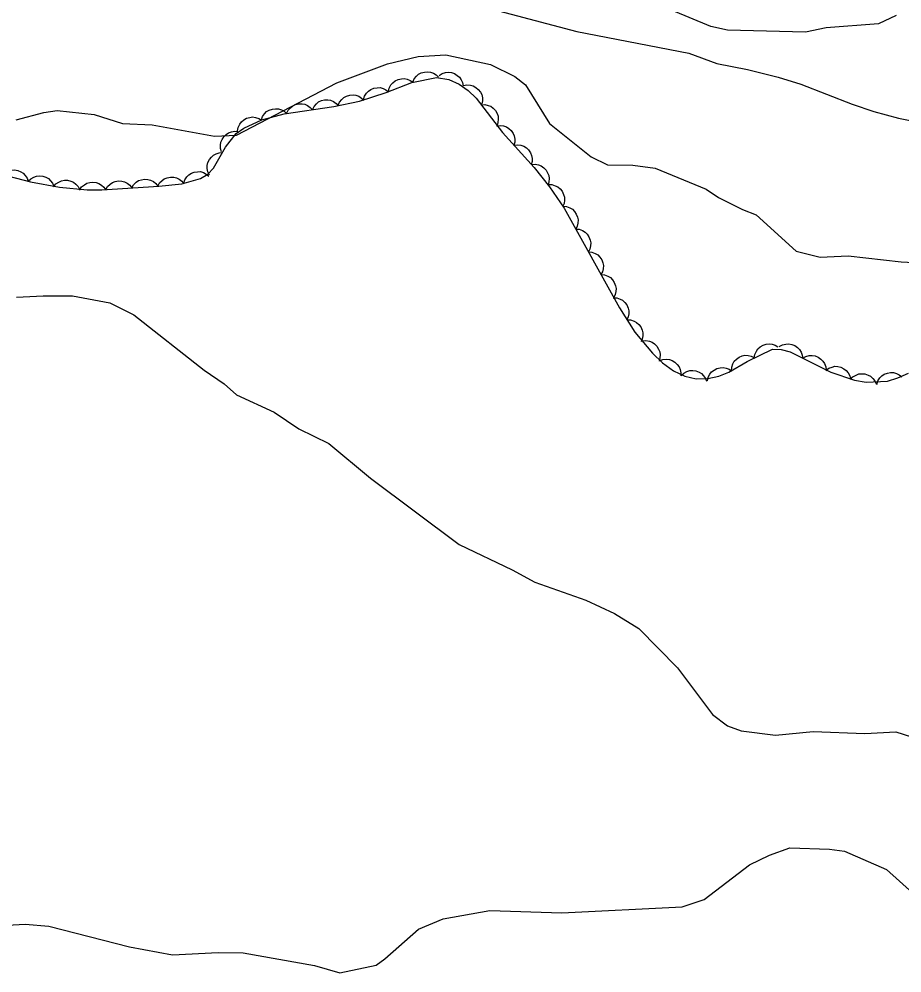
# Model space of a CAD drawing. Extents: x 336540 to 340074, y 5572036 to 5573747.
# Drawn here: x 337887.4 to 337988.9, y 5573258.4 to 5573368 of the extents above; entities that cross this region are included whole.
import ezdxf

# ---------------------------------------------------------------- set-up
doc = ezdxf.new("R2010")
doc.units = 0
for name, color, linetype in [('Niveau 2', 7, 'Continuous'), ('Niveau 4', 7, 'Continuous'), ('Niveau 44', 7, 'Continuous')]:
    doc.layers.add(name, color=color, linetype=linetype)

msp = doc.modelspace()

# ---------------------------------------------------------------- linework, layer by layer
at = {"layer": 'Niveau 2'}
for points in [[(337988.19, 5573368.43), (337986.18, 5573367.47), (337980.14, 5573367), (337977.77, 5573366.53), (337968.79, 5573366.75), (337966.9, 5573367.16), (337960.34, 5573369.88)], [(337887.05, 5573356.43), (337890.22, 5573357.28), (337891.73, 5573357.52), (337895.99, 5573357.06), (337899.27, 5573356.04), (337902.65, 5573355.88), (337909.84, 5573354.56), (337912.36, 5573354.68), (337923.91, 5573360.71), (337929.72, 5573362.87), (337933.23, 5573363.74), (337936.44, 5573363.9), (337941.57, 5573362.81), (337944.36, 5573361.41), (337945.58, 5573360.48), (337948.35, 5573356.04), (337953.13, 5573352.19), (337955.02, 5573351.28), (337957.91, 5573351.25), (337960.48, 5573350.89), (337966.34, 5573348.47), (337967.75, 5573347.52), (337970.53, 5573346.13), (337972.1, 5573345.53), (337976.69, 5573341.36), (337979.44, 5573340.66), (337982.66, 5573340.82), (337988.77, 5573340.12), (337992.35, 5573339.95)], [(337887.08, 5573336.06), (337890.12, 5573336.22), (337893.51, 5573336.23), (337897.79, 5573335.43), (337900.56, 5573334.05), (337908.66, 5573327.68), (337910.95, 5573326.09), (337912.37, 5573324.83), (337916.7, 5573322.84), (337919.51, 5573320.95), (337922.99, 5573319.26), (337927.76, 5573315.25), (337937.96, 5573307.64), (337944.04, 5573304.74), (337946.65, 5573303.33), (337952.5, 5573301.26), (337955.81, 5573299.72), (337958.61, 5573298), (337963.07, 5573293.48), (337967.06, 5573288.1), (337968.82, 5573286.82), (337970.38, 5573286.22), (337974.31, 5573285.75), (337978.67, 5573286.14), (337984.6, 5573285.94), (337988.17, 5573286.13), (337990.91, 5573285.25)], [(337882.51, 5573263.72), (337888.06, 5573264), (337890.78, 5573263.8), (337900.05, 5573261.41), (337905.01, 5573260.48), (337910.24, 5573260.75), (337913.13, 5573260.72), (337921.32, 5573259.26), (337924.24, 5573258.41), (337928.42, 5573259.29), (337929.41, 5573260.03), (337933.29, 5573263.44), (337936.11, 5573264.61), (337941.48, 5573265.57), (337949.77, 5573265.31), (337963.61, 5573266.02), (337966.12, 5573266.83), (337971.34, 5573270.84), (337973.64, 5573271.96), (337975.96, 5573272.77), (337980.54, 5573272.65), (337982.26, 5573272.41), (337987.1, 5573270.28), (337990.47, 5573267.25)]]:
    msp.add_lwpolyline(points, dxfattribs=at)
at = {"layer": 'Niveau 4'}
for points in [[(337887.49, 5573369.73), (337888.28, 5573369.97), (337889.33, 5573370.62), (337890.21, 5573370.96), (337894.27, 5573370.87), (337899.7, 5573370.87), (337908.25, 5573371.03), (337917.59, 5573371.36), (337920.45, 5573371.34), (337923.06, 5573371.22), (337931.65, 5573370.58), (337938.14, 5573369.81), (337941.19, 5573369.32), (337951.49, 5573366.6), (337964.34, 5573364.11), (337967.59, 5573362.91)], [(337967.59, 5573362.91), (337971.12, 5573362.22), (337974.62, 5573361.36), (337977.24, 5573360.56), (337983.13, 5573358.24), (337985.64, 5573357.39), (337988.45, 5573356.65), (337991.52, 5573356.03), (337998.28, 5573354.86), (338005, 5573353.93), (338008.69, 5573353.63), (338012.56, 5573353.49), (338016.21, 5573353.52), (338019.87, 5573353.63), (338038.31, 5573354.51), (338049.08, 5573354.74), (338052.4, 5573354.63), (338055.88, 5573354.4), (338065.1, 5573353.36), (338067.39, 5573352.86), (338078.16, 5573349.95)]]:
    msp.add_lwpolyline(points, dxfattribs=at)
at = {"layer": 'Niveau 44'}
for points in [[(337932.63, 5573360.76), (337932.79, 5573361.14), (337933.05, 5573361.46), (337933.29, 5573361.68), (337933.6, 5573361.84), (337933.96, 5573361.94), (337934.34, 5573361.95), (337934.67, 5573361.93), (337934.99, 5573361.8), (337935.31, 5573361.6), (337935.57, 5573361.35)], [(337935.65, 5573361.56), (337936, 5573361.78), (337936.39, 5573361.89), (337936.72, 5573361.94), (337937.07, 5573361.88), (337937.42, 5573361.77), (337937.74, 5573361.56), (337937.99, 5573361.35), (337938.19, 5573361.06), (337938.34, 5573360.72), (337938.4, 5573360.36)], [(337885.29, 5573350.19), (337888.69, 5573349.33), (337892.03, 5573348.69), (337895.21, 5573348.39), (337896.86, 5573348.4), (337903.43, 5573348.84), (337906.09, 5573349.09), (337908.21, 5573349.71), (337909.05, 5573350.22), (337909.71, 5573350.89), (337911.1, 5573353.32), (337912.33, 5573354.88), (337913.21, 5573355.5), (337915.29, 5573356.45), (337917.85, 5573357.12), (337923.55, 5573357.99), (337926.49, 5573358.6), (337929.56, 5573359.59), (337932.53, 5573360.74), (337935.36, 5573361.31), (337936.75, 5573361.08), (337937.95, 5573360.56), (337939, 5573359.82), (337939.91, 5573358.92), (337942.94, 5573354.98), (337946.56, 5573350.95), (337948.36, 5573348.75), (337950.03, 5573346.28), (337956.37, 5573334.86), (337958.14, 5573332.06), (337960.19, 5573329.62), (337961.33, 5573328.53), (337962.6, 5573327.62), (337963.9, 5573326.97), (337965.21, 5573326.67), (337966.53, 5573326.71), (337967.79, 5573326.97), (337968.97, 5573327.45), (337971.07, 5573328.69), (337973.98, 5573330.08), (337974.98, 5573330.05), (337976.01, 5573329.77), (337980.67, 5573327.46), (337983.42, 5573326.54), (337984.74, 5573326.31), (337987.19, 5573326.42), (337988.4, 5573326.78), (337989.62, 5573327.35)], [(337929.82, 5573359.69), (337929.92, 5573360.1), (337930.12, 5573360.45), (337930.32, 5573360.71), (337930.6, 5573360.92), (337930.94, 5573361.08), (337931.31, 5573361.16), (337931.64, 5573361.19), (337931.98, 5573361.12), (337932.32, 5573360.98), (337932.62, 5573360.78)], [(337938.44, 5573360.38), (337938.85, 5573360.46), (337939.25, 5573360.42), (337939.57, 5573360.34), (337939.88, 5573360.17), (337940.16, 5573359.93), (337940.39, 5573359.62), (337940.55, 5573359.34), (337940.62, 5573358.99), (337940.64, 5573358.62), (337940.57, 5573358.27)], [(337926.97, 5573358.76), (337927.09, 5573359.16), (337927.31, 5573359.5), (337927.53, 5573359.75), (337927.82, 5573359.94), (337928.16, 5573360.08), (337928.54, 5573360.14), (337928.87, 5573360.15), (337929.21, 5573360.05), (337929.54, 5573359.9), (337929.83, 5573359.68)], [(337918.12, 5573357.16), (337918.3, 5573357.54), (337918.58, 5573357.84), (337918.83, 5573358.05), (337919.15, 5573358.19), (337919.51, 5573358.28), (337919.89, 5573358.27), (337920.22, 5573358.23), (337920.54, 5573358.09), (337920.84, 5573357.88), (337921.09, 5573357.61)], [(337921.09, 5573357.61), (337921.27, 5573357.99), (337921.54, 5573358.29), (337921.79, 5573358.51), (337922.12, 5573358.65), (337922.48, 5573358.73), (337922.86, 5573358.73), (337923.18, 5573358.69), (337923.5, 5573358.54), (337923.81, 5573358.33), (337924.05, 5573358.07)], [(337924.05, 5573358.09), (337924.21, 5573358.48), (337924.47, 5573358.79), (337924.71, 5573359.02), (337925.02, 5573359.18), (337925.38, 5573359.28), (337925.76, 5573359.3), (337926.08, 5573359.28), (337926.41, 5573359.15), (337926.73, 5573358.95), (337926.99, 5573358.7)], [(337915.22, 5573356.43), (337915.35, 5573356.82), (337915.59, 5573357.15), (337915.82, 5573357.39), (337916.13, 5573357.56), (337916.48, 5573357.69), (337916.86, 5573357.72), (337917.19, 5573357.72), (337917.52, 5573357.6), (337917.85, 5573357.43), (337918.12, 5573357.19)], [(337940.48, 5573358.18), (337940.89, 5573358.21), (337941.29, 5573358.11), (337941.6, 5573358), (337941.88, 5573357.78), (337942.13, 5573357.51), (337942.31, 5573357.17), (337942.43, 5573356.87), (337942.45, 5573356.52), (337942.42, 5573356.15), (337942.31, 5573355.81)], [(337912.49, 5573355.17), (337912.56, 5573355.58), (337912.74, 5573355.95), (337912.93, 5573356.22), (337913.2, 5573356.44), (337913.52, 5573356.63), (337913.89, 5573356.73), (337914.21, 5573356.78), (337914.56, 5573356.72), (337914.91, 5573356.61), (337915.22, 5573356.42)], [(337910.65, 5573352.75), (337910.52, 5573353.15), (337910.52, 5573353.55), (337910.56, 5573353.88), (337910.7, 5573354.2), (337910.9, 5573354.51), (337911.18, 5573354.77), (337911.45, 5573354.96), (337911.78, 5573355.07), (337912.15, 5573355.13), (337912.51, 5573355.1)], [(337942.24, 5573355.75), (337942.66, 5573355.81), (337943.06, 5573355.75), (337943.38, 5573355.65), (337943.67, 5573355.46), (337943.94, 5573355.21), (337944.15, 5573354.88), (337944.29, 5573354.59), (337944.34, 5573354.24), (337944.34, 5573353.87), (337944.25, 5573353.52)], [(337944.25, 5573353.52), (337944.66, 5573353.58), (337945.06, 5573353.52), (337945.38, 5573353.42), (337945.68, 5573353.23), (337945.94, 5573352.98), (337946.15, 5573352.65), (337946.29, 5573352.36), (337946.35, 5573352.01), (337946.34, 5573351.64), (337946.25, 5573351.29)], [(337909.25, 5573350.08), (337909.07, 5573350.46), (337909, 5573350.86), (337908.99, 5573351.19), (337909.08, 5573351.53), (337909.24, 5573351.87), (337909.48, 5573352.16), (337909.71, 5573352.39), (337910.03, 5573352.55), (337910.38, 5573352.66), (337910.74, 5573352.69)], [(337885.5, 5573350.14), (337885.81, 5573350.42), (337886.18, 5573350.59), (337886.49, 5573350.68), (337886.84, 5573350.69), (337887.21, 5573350.63), (337887.56, 5573350.47), (337887.84, 5573350.31), (337888.08, 5573350.05), (337888.28, 5573349.74), (337888.4, 5573349.4)], [(337946.27, 5573351.3), (337946.69, 5573351.34), (337947.08, 5573351.26), (337947.4, 5573351.15), (337947.68, 5573350.94), (337947.94, 5573350.68), (337948.13, 5573350.35), (337948.26, 5573350.05), (337948.3, 5573349.7), (337948.27, 5573349.33), (337948.17, 5573348.98)], [(337888.4, 5573349.39), (337888.7, 5573349.68), (337889.05, 5573349.87), (337889.36, 5573349.99), (337889.71, 5573350.01), (337890.08, 5573349.98), (337890.44, 5573349.84), (337890.73, 5573349.7), (337890.98, 5573349.45), (337891.2, 5573349.15), (337891.35, 5573348.82)], [(337891.34, 5573348.76), (337891.6, 5573349.08), (337891.94, 5573349.3), (337892.24, 5573349.45), (337892.59, 5573349.51), (337892.95, 5573349.5), (337893.33, 5573349.4), (337893.63, 5573349.29), (337893.9, 5573349.07), (337894.15, 5573348.79), (337894.32, 5573348.47)], [(337900.31, 5573348.63), (337900.52, 5573348.99), (337900.82, 5573349.27), (337901.09, 5573349.46), (337901.42, 5573349.57), (337901.79, 5573349.63), (337902.17, 5573349.59), (337902.49, 5573349.52), (337902.8, 5573349.35), (337903.08, 5573349.12), (337903.31, 5573348.83)], [(337903.31, 5573348.83), (337903.51, 5573349.19), (337903.8, 5573349.48), (337904.06, 5573349.68), (337904.39, 5573349.8), (337904.76, 5573349.86), (337905.14, 5573349.84), (337905.46, 5573349.78), (337905.77, 5573349.61), (337906.06, 5573349.39), (337906.29, 5573349.11)], [(337906.29, 5573349.15), (337906.41, 5573349.55), (337906.64, 5573349.88), (337906.87, 5573350.12), (337907.17, 5573350.31), (337907.51, 5573350.44), (337907.89, 5573350.48), (337908.22, 5573350.49), (337908.56, 5573350.38), (337908.89, 5573350.22), (337909.17, 5573349.99)], [(337894.32, 5573348.38), (337894.55, 5573348.73), (337894.87, 5573348.99), (337895.15, 5573349.16), (337895.49, 5573349.26), (337895.85, 5573349.29), (337896.23, 5573349.23), (337896.55, 5573349.14), (337896.84, 5573348.95), (337897.12, 5573348.7), (337897.32, 5573348.4)], [(337897.32, 5573348.43), (337897.53, 5573348.79), (337897.83, 5573349.07), (337898.1, 5573349.26), (337898.43, 5573349.37), (337898.8, 5573349.43), (337899.18, 5573349.39), (337899.5, 5573349.32), (337899.8, 5573349.15), (337900.09, 5573348.92), (337900.31, 5573348.63)], [(337948.19, 5573349), (337948.61, 5573349), (337949, 5573348.88), (337949.3, 5573348.74), (337949.56, 5573348.51), (337949.8, 5573348.23), (337949.96, 5573347.88), (337950.06, 5573347.57), (337950.06, 5573347.21), (337950.01, 5573346.85), (337949.87, 5573346.51)], [(337949.89, 5573346.53), (337950.31, 5573346.49), (337950.69, 5573346.34), (337950.97, 5573346.18), (337951.22, 5573345.92), (337951.42, 5573345.62), (337951.55, 5573345.25), (337951.63, 5573344.94), (337951.6, 5573344.59), (337951.51, 5573344.23), (337951.35, 5573343.9)], [(337951.35, 5573343.9), (337951.77, 5573343.87), (337952.14, 5573343.72), (337952.43, 5573343.55), (337952.67, 5573343.3), (337952.88, 5573342.99), (337953.01, 5573342.63), (337953.08, 5573342.31), (337953.06, 5573341.96), (337952.97, 5573341.6), (337952.81, 5573341.28)], [(337952.81, 5573341.28), (337953.22, 5573341.24), (337953.6, 5573341.09), (337953.89, 5573340.93), (337954.13, 5573340.68), (337954.34, 5573340.37), (337954.46, 5573340.01), (337954.54, 5573339.69), (337954.51, 5573339.34), (337954.42, 5573338.98), (337954.26, 5573338.66)], [(337954.26, 5573338.66), (337954.68, 5573338.62), (337955.05, 5573338.47), (337955.34, 5573338.31), (337955.59, 5573338.05), (337955.79, 5573337.75), (337955.92, 5573337.38), (337956, 5573337.07), (337955.97, 5573336.72), (337955.88, 5573336.36), (337955.72, 5573336.04)], [(337955.65, 5573336), (337956.07, 5573335.98), (337956.45, 5573335.85), (337956.75, 5573335.71), (337957.01, 5573335.47), (337957.23, 5573335.17), (337957.38, 5573334.82), (337957.47, 5573334.51), (337957.47, 5573334.15), (337957.4, 5573333.79), (337957.25, 5573333.46)], [(337957.25, 5573333.46), (337957.67, 5573333.45), (337958.06, 5573333.32), (337958.35, 5573333.17), (337958.61, 5573332.93), (337958.84, 5573332.64), (337958.98, 5573332.28), (337959.08, 5573331.97), (337959.07, 5573331.62), (337959, 5573331.25), (337958.86, 5573330.92)], [(337959, 5573331.03), (337959.42, 5573331.07), (337959.82, 5573331), (337960.13, 5573330.89), (337960.42, 5573330.69), (337960.68, 5573330.43), (337960.87, 5573330.1), (337961.01, 5573329.8), (337961.05, 5573329.45), (337961.03, 5573329.08), (337960.93, 5573328.73)], [(337971.88, 5573329.08), (337971.94, 5573329.49), (337972.12, 5573329.86), (337972.3, 5573330.13), (337972.57, 5573330.36), (337972.89, 5573330.55), (337973.25, 5573330.66), (337973.58, 5573330.71), (337973.92, 5573330.66), (337974.28, 5573330.55), (337974.59, 5573330.37)], [(337974.76, 5573330.39), (337975.13, 5573330.59), (337975.52, 5573330.68), (337975.85, 5573330.71), (337976.2, 5573330.64), (337976.54, 5573330.51), (337976.85, 5573330.28), (337977.09, 5573330.06), (337977.27, 5573329.76), (337977.4, 5573329.41), (337977.45, 5573329.06)], [(337960.99, 5573328.78), (337961.38, 5573328.92), (337961.79, 5573328.94), (337962.12, 5573328.92), (337962.44, 5573328.79), (337962.76, 5573328.61), (337963.03, 5573328.33), (337963.24, 5573328.08), (337963.36, 5573327.75), (337963.44, 5573327.39), (337963.43, 5573327.03)], [(337969.26, 5573327.62), (337969.29, 5573328.04), (337969.43, 5573328.42), (337969.58, 5573328.71), (337969.83, 5573328.96), (337970.13, 5573329.18), (337970.49, 5573329.31), (337970.81, 5573329.4), (337971.16, 5573329.38), (337971.52, 5573329.3), (337971.84, 5573329.15)], [(337977.45, 5573329.06), (337977.81, 5573329.26), (337978.21, 5573329.35), (337978.54, 5573329.38), (337978.88, 5573329.31), (337979.23, 5573329.18), (337979.54, 5573328.95), (337979.78, 5573328.73), (337979.96, 5573328.43), (337980.09, 5573328.08), (337980.14, 5573327.72)], [(337963.47, 5573327.07), (337963.78, 5573327.35), (337964.14, 5573327.53), (337964.46, 5573327.64), (337964.81, 5573327.65), (337965.18, 5573327.6), (337965.53, 5573327.45), (337965.82, 5573327.29), (337966.06, 5573327.04), (337966.27, 5573326.73), (337966.4, 5573326.4)], [(337966.5, 5573326.45), (337966.59, 5573326.86), (337966.79, 5573327.21), (337966.98, 5573327.48), (337967.26, 5573327.69), (337967.59, 5573327.86), (337967.97, 5573327.94), (337968.29, 5573327.98), (337968.64, 5573327.91), (337968.98, 5573327.78), (337969.28, 5573327.58)], [(337980.11, 5573327.65), (337980.44, 5573327.9), (337980.82, 5573328.04), (337981.14, 5573328.12), (337981.49, 5573328.1), (337981.85, 5573328.01), (337982.19, 5573327.83), (337982.46, 5573327.65), (337982.68, 5573327.37), (337982.85, 5573327.04), (337982.95, 5573326.7)], [(337982.93, 5573326.62), (337983.22, 5573326.93), (337983.58, 5573327.12), (337983.89, 5573327.24), (337984.24, 5573327.27), (337984.6, 5573327.24), (337984.97, 5573327.12), (337985.26, 5573326.97), (337985.52, 5573326.73), (337985.74, 5573326.44), (337985.89, 5573326.11)], [(337985.96, 5573326.05), (337986.08, 5573326.45), (337986.31, 5573326.79), (337986.53, 5573327.03), (337986.83, 5573327.22), (337987.18, 5573327.35), (337987.56, 5573327.4), (337987.88, 5573327.4), (337988.22, 5573327.3), (337988.55, 5573327.14), (337988.83, 5573326.91)]]:
    msp.add_lwpolyline(points, dxfattribs=at)

doc.saveas('drawing.dxf')
